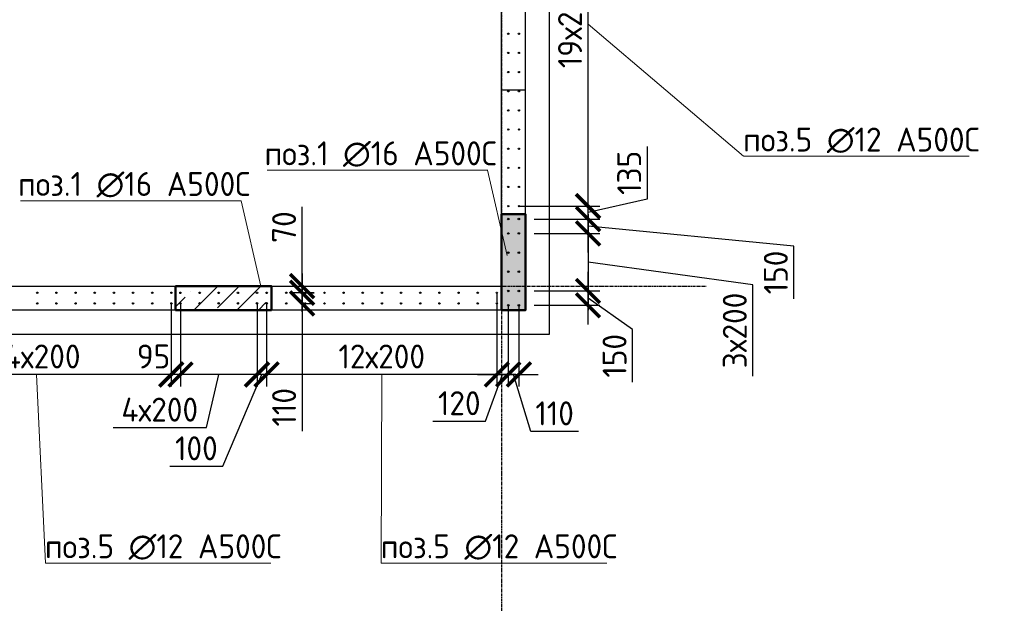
# Model space of a CAD drawing. Header units: millimetres. Extents: x -93479 to 1057970, y -66333 to 172656.
# Tile 461 of 473: x 1019775 to 1030061, y 32950 to 39043. Entities that reach past the tile are written whole.
import ezdxf

# ---------------------------------------------------------------- set-up
doc = ezdxf.new("R2010")
doc.units = ezdxf.units.MM
doc.linetypes.add('______5', pattern=[1100, 800, -100, 100, -100])
doc.linetypes.add('осевая', pattern=[50.8, 31.75, -6.35, 6.35, -6.35])
for name, color, linetype, lineweight in [('0 Фундамент', 5, 'Continuous', 30), ('Конструкции 0.5', 5, 'Continuous', 50), ('Оси', 40, '______5', 18), ('подоснова', 151, 'Continuous', 5), ('РАЗМЕРЫ', 7, 'Continuous', 9), ('СТЕНЫ', 3, 'Continuous', 30)]:
    doc.layers.add(name, color=color, linetype=linetype, lineweight=lineweight)
doc.styles.add('GOST-2.304_Type-B', font='GOST_Common.ttf')
doc.dimstyles.new('СПДС', dxfattribs={"dimscale": 100, "dimtxt": 2.5, "dimasz": 2.5, "dimexe": 1.25, "dimexo": 0, "dimtad": 1, "dimdec": 0, "dimtxsty": 'GOST-2.304_Type-B', "dimblk": 'ARCHTICK', "dimcen": 2.5, "dimdle": 2, "dimadec": 0, "dimazin": 2, "dimtfac": 0.75, "dimtdec": 0, "dimtmove": 1, "dimatfit": 3, "dimfxl": 1, "dimtolj": 1, "dimarcsym": 1})

# ---------------------------------------------------------------- blocks, each defined once
blk = doc.blocks.new('_ArchTick')
at = {"color": 0, "linetype": 'ByBlock', "const_width": 0.15}
blk.add_lwpolyline([(-0.5, -0.5), (0.5, 0.5)], dxfattribs=at)
blk = doc.blocks.new('*D1170')
at = {"layer": 'DEFPOINTS', "color": 0, "ltscale": 100, "transparency": 16777216}
for p in [(1018540, 36211), (1021359, 36074), (1018540, 35339)]:
    blk.add_point(p, dxfattribs=at)
at = {"layer": 'РАЗМЕРЫ', "color": 0, "lineweight": -2, "transparency": 16777216}
for p, q in [((1018540, 36211), (1018540, 35214)), ((1021359, 36074), (1021359, 35214)), ((1021559, 35339), (1018340, 35339))]:
    blk.add_line(p, q, dxfattribs=at)
at = {"layer": 'РАЗМЕРЫ', "color": 0, "lineweight": -2, "ltscale": 100, "transparency": 16777216, "xscale": 250, "yscale": 250, "zscale": 250, "rotation": 180}
blk.add_blockref('_ArchTick', (1018540, 35339), dxfattribs=at)
at = {"layer": 'РАЗМЕРЫ', "color": 0, "lineweight": -2, "ltscale": 100, "transparency": 16777216, "xscale": 250, "yscale": 250, "zscale": 250}
blk.add_blockref('_ArchTick', (1021359, 35339), dxfattribs=at)
at = {"layer": 'РАЗМЕРЫ', "color": 0, "ltscale": 100, "transparency": 16777216, "insert": (1019950, 35527), "char_height": 250, "attachment_point": 5, "style": 'GOST-2.304_Type-B'}
blk.add_mtext('\\A1;14х200', dxfattribs=at)
blk = doc.blocks.new('*D1171')
at = {"layer": 'DEFPOINTS', "color": 0, "ltscale": 100, "transparency": 16777216}
for p in [(1022721, 36261), (1022725, 36261), (1022712, 36192)]:
    blk.add_point(p, dxfattribs=at)
at = {"layer": 'РАЗМЕРЫ', "color": 0, "lineweight": -2, "transparency": 16777216}
for p, q in [((1022725, 36261), (1022725, 37090)), ((1022725, 35992), (1022725, 36461)), ((1022721, 36261), (1022850, 36261)), ((1022712, 36192), (1022850, 36192))]:
    blk.add_line(p, q, dxfattribs=at)
at = {"layer": 'РАЗМЕРЫ', "color": 0, "lineweight": -2, "ltscale": 100, "transparency": 16777216, "xscale": 250, "yscale": 250, "zscale": 250}
for p, rotation in [((1022725, 36261), 270), ((1022725, 36192), 90)]:
    blk.add_blockref('_ArchTick', p, dxfattribs=dict(at, rotation=rotation))
at = {"layer": 'РАЗМЕРЫ', "color": 0, "ltscale": 100, "transparency": 16777216, "insert": (1022537, 36878), "char_height": 250, "attachment_point": 5, "rotation": 90, "style": 'GOST-2.304_Type-B'}
blk.add_mtext('\\A1;70', dxfattribs=at)
blk = doc.blocks.new('*D1172')
at = {"layer": 'DEFPOINTS', "color": 0, "ltscale": 100, "transparency": 16777216}
for p in [(1022850, 36192), (1022712, 36081), (1022725, 36081)]:
    blk.add_point(p, dxfattribs=at)
at = {"layer": 'РАЗМЕРЫ', "color": 0, "lineweight": -2, "transparency": 16777216}
for p, q in [((1022725, 36392), (1022725, 35881)), ((1022850, 36192), (1022600, 36192)), ((1022712, 36081), (1022850, 36081)), ((1022725, 36081), (1022725, 34746))]:
    blk.add_line(p, q, dxfattribs=at)
at = {"layer": 'РАЗМЕРЫ', "color": 0, "lineweight": -2, "ltscale": 100, "transparency": 16777216, "xscale": 250, "yscale": 250, "zscale": 250}
for p, rotation in [((1022725, 36192), 270), ((1022725, 36081), 90)]:
    blk.add_blockref('_ArchTick', p, dxfattribs=dict(at, rotation=rotation))
at = {"layer": 'РАЗМЕРЫ', "color": 0, "ltscale": 100, "transparency": 16777216, "insert": (1022537, 34997), "char_height": 250, "attachment_point": 5, "rotation": 90, "style": 'GOST-2.304_Type-B'}
blk.add_mtext('\\A1;110', dxfattribs=at)
blk = doc.blocks.new('*D1173')
at = {"layer": 'DEFPOINTS', "color": 0, "ltscale": 100, "transparency": 16777216}
for p in [(1024759, 36192), (1024879, 36061), (1024879, 35339)]:
    blk.add_point(p, dxfattribs=at)
at = {"layer": 'РАЗМЕРЫ', "color": 0, "lineweight": -2, "transparency": 16777216}
for p, q in [((1024759, 36192), (1024759, 35214)), ((1024879, 36061), (1024879, 35214)), ((1024559, 35339), (1025079, 35339)), ((1024642, 34851), (1024819, 35339)), ((1024092, 34851), (1024642, 34851))]:
    blk.add_line(p, q, dxfattribs=at)
at = {"layer": 'РАЗМЕРЫ', "color": 0, "lineweight": -2, "ltscale": 100, "transparency": 16777216, "xscale": 250, "yscale": 250, "zscale": 250}
blk.add_blockref('_ArchTick', (1024759, 35339), dxfattribs=at)
at = {"layer": 'РАЗМЕРЫ', "color": 0, "lineweight": -2, "ltscale": 100, "transparency": 16777216, "xscale": 250, "yscale": 250, "zscale": 250, "rotation": 180}
blk.add_blockref('_ArchTick', (1024879, 35339), dxfattribs=at)
at = {"layer": 'РАЗМЕРЫ', "color": 0, "ltscale": 100, "transparency": 16777216, "insert": (1024367, 35039), "char_height": 250, "attachment_point": 5, "style": 'GOST-2.304_Type-B'}
blk.add_mtext('\\A1;120', dxfattribs=at)
blk = doc.blocks.new('*D1174')
at = {"layer": 'DEFPOINTS', "color": 0, "ltscale": 100, "transparency": 16777216}
for p in [(1024879, 36061), (1024990, 36061), (1024990, 35339)]:
    blk.add_point(p, dxfattribs=at)
at = {"layer": 'РАЗМЕРЫ', "color": 0, "lineweight": -2, "transparency": 16777216}
for p, q in [((1024879, 36061), (1024879, 35214)), ((1024990, 36061), (1024990, 35214)), ((1024679, 35339), (1025190, 35339)), ((1025113, 34745), (1024934, 35339)), ((1025613, 34745), (1025113, 34745))]:
    blk.add_line(p, q, dxfattribs=at)
at = {"layer": 'РАЗМЕРЫ', "color": 0, "lineweight": -2, "ltscale": 100, "transparency": 16777216, "xscale": 250, "yscale": 250, "zscale": 250}
blk.add_blockref('_ArchTick', (1024879, 35339), dxfattribs=at)
at = {"layer": 'РАЗМЕРЫ', "color": 0, "lineweight": -2, "ltscale": 100, "transparency": 16777216, "xscale": 250, "yscale": 250, "zscale": 250, "rotation": 180}
blk.add_blockref('_ArchTick', (1024990, 35339), dxfattribs=at)
at = {"layer": 'РАЗМЕРЫ', "color": 0, "ltscale": 100, "transparency": 16777216, "insert": (1025363, 34933), "char_height": 250, "attachment_point": 5, "style": 'GOST-2.304_Type-B'}
blk.add_mtext('\\A1;110', dxfattribs=at)
blk = doc.blocks.new('*D1175')
at = {"layer": 'DEFPOINTS', "color": 0, "ltscale": 100, "transparency": 16777216}
for p in [(1025150, 36211), (1025712, 36211), (1025150, 36061)]:
    blk.add_point(p, dxfattribs=at)
at = {"layer": 'РАЗМЕРЫ', "color": 0, "lineweight": -2, "transparency": 16777216}
for p, q in [((1025712, 35861), (1025712, 36411)), ((1025150, 36211), (1025837, 36211)), ((1026177, 35809), (1025712, 36136)), ((1025150, 36061), (1025837, 36061)), ((1026177, 35259), (1026177, 35809))]:
    blk.add_line(p, q, dxfattribs=at)
at = {"layer": 'РАЗМЕРЫ', "color": 0, "lineweight": -2, "ltscale": 100, "transparency": 16777216, "xscale": 250, "yscale": 250, "zscale": 250}
for p, rotation in [((1025712, 36211), 90), ((1025712, 36061), 270)]:
    blk.add_blockref('_ArchTick', p, dxfattribs=dict(at, rotation=rotation))
at = {"layer": 'РАЗМЕРЫ', "color": 0, "ltscale": 100, "transparency": 16777216, "insert": (1025989, 35534), "char_height": 250, "attachment_point": 5, "rotation": 90, "style": 'GOST-2.304_Type-B'}
blk.add_mtext('\\A1;150', dxfattribs=at)
blk = doc.blocks.new('*D1176')
at = {"layer": 'DEFPOINTS', "color": 0, "ltscale": 100, "transparency": 16777216}
for p in [(1025150, 36961), (1025712, 36961), (1025150, 36811)]:
    blk.add_point(p, dxfattribs=at)
at = {"layer": 'РАЗМЕРЫ', "color": 0, "lineweight": -2, "transparency": 16777216}
for p, q in [((1025712, 36611), (1025712, 37161)), ((1025150, 36961), (1025837, 36961)), ((1027862, 36679), (1025712, 36886)), ((1025150, 36811), (1025837, 36811)), ((1027862, 36128), (1027862, 36679))]:
    blk.add_line(p, q, dxfattribs=at)
at = {"layer": 'РАЗМЕРЫ', "color": 0, "lineweight": -2, "ltscale": 100, "transparency": 16777216, "xscale": 250, "yscale": 250, "zscale": 250}
for p, rotation in [((1025712, 36961), 90), ((1025712, 36811), 270)]:
    blk.add_blockref('_ArchTick', p, dxfattribs=dict(at, rotation=rotation))
at = {"layer": 'РАЗМЕРЫ', "color": 0, "ltscale": 100, "transparency": 16777216, "insert": (1027674, 36404), "char_height": 250, "attachment_point": 5, "rotation": 90, "style": 'GOST-2.304_Type-B'}
blk.add_mtext('\\A1;150', dxfattribs=at)
blk = doc.blocks.new('*D1177')
at = {"layer": 'DEFPOINTS', "color": 0, "ltscale": 100, "transparency": 16777216}
for p in [(1025308, 36811), (1025202, 36211), (1025712, 36211)]:
    blk.add_point(p, dxfattribs=at)
at = {"layer": 'РАЗМЕРЫ', "color": 0, "lineweight": -2, "transparency": 16777216}
for p, q in [((1025712, 37011), (1025712, 36011)), ((1025308, 36811), (1025837, 36811)), ((1027433, 36274), (1025712, 36511)), ((1025202, 36211), (1025837, 36211)), ((1027433, 35323), (1027433, 36274))]:
    blk.add_line(p, q, dxfattribs=at)
at = {"layer": 'РАЗМЕРЫ', "color": 0, "lineweight": -2, "ltscale": 100, "transparency": 16777216, "xscale": 250, "yscale": 250, "zscale": 250}
for p, rotation in [((1025712, 36811), 90), ((1025712, 36211), 270)]:
    blk.add_blockref('_ArchTick', p, dxfattribs=dict(at, rotation=rotation))
at = {"layer": 'РАЗМЕРЫ', "color": 0, "ltscale": 100, "transparency": 16777216, "insert": (1027245, 35798), "char_height": 250, "attachment_point": 5, "rotation": 90, "style": 'GOST-2.304_Type-B'}
blk.add_mtext('\\A1;3х200', dxfattribs=at)
blk = doc.blocks.new('*D1182')
at = {"layer": 'DEFPOINTS', "color": 0, "ltscale": 100, "transparency": 16777216}
for p in [(1024990, 37096), (1025712, 37096), (1025217, 36961)]:
    blk.add_point(p, dxfattribs=at)
at = {"layer": 'РАЗМЕРЫ', "color": 0, "lineweight": -2, "transparency": 16777216}
for p, q in [((1026330, 37719), (1026330, 37169)), ((1025712, 36761), (1025712, 37296)), ((1026330, 37169), (1025712, 37029)), ((1024990, 37096), (1025837, 37096)), ((1025217, 36961), (1025837, 36961))]:
    blk.add_line(p, q, dxfattribs=at)
at = {"layer": 'РАЗМЕРЫ', "color": 0, "lineweight": -2, "ltscale": 100, "transparency": 16777216, "xscale": 250, "yscale": 250, "zscale": 250}
for p, rotation in [((1025712, 37096), 90), ((1025712, 36961), 270)]:
    blk.add_blockref('_ArchTick', p, dxfattribs=dict(at, rotation=rotation))
at = {"layer": 'РАЗМЕРЫ', "color": 0, "ltscale": 100, "transparency": 16777216, "insert": (1026142, 37444), "char_height": 250, "attachment_point": 5, "rotation": 90, "style": 'GOST-2.304_Type-B'}
blk.add_mtext('\\A1;135', dxfattribs=at)
blk = doc.blocks.new('*D1183')
at = {"layer": 'DEFPOINTS', "color": 0, "ltscale": 100, "transparency": 16777216}
for p in [(1024990, 40896), (1025712, 40896), (1025012, 37096)]:
    blk.add_point(p, dxfattribs=at)
at = {"layer": 'РАЗМЕРЫ', "color": 0, "lineweight": -2, "transparency": 16777216}
for p, q in [((1025712, 36896), (1025712, 41096)), ((1024990, 40896), (1025837, 40896)), ((1025012, 37096), (1025837, 37096))]:
    blk.add_line(p, q, dxfattribs=at)
at = {"layer": 'РАЗМЕРЫ', "color": 0, "lineweight": -2, "ltscale": 100, "transparency": 16777216, "xscale": 250, "yscale": 250, "zscale": 250}
for p, rotation in [((1025712, 40896), 90), ((1025712, 37096), 270)]:
    blk.add_blockref('_ArchTick', p, dxfattribs=dict(at, rotation=rotation))
at = {"layer": 'РАЗМЕРЫ', "color": 0, "ltscale": 100, "transparency": 16777216, "insert": (1025524, 38996), "char_height": 250, "attachment_point": 5, "rotation": 90, "style": 'GOST-2.304_Type-B'}
blk.add_mtext('\\A1;19х200', dxfattribs=at)
blk = doc.blocks.new('оси2')
at = {"layer": 'Оси', "color": 7, "linetype": 'осевая', "lineweight": 25, "transparency": 33554687}
for p, q in [((1030446, 5465), (1030446, -20739)), ((979200, -14693), (1032582, -14693))]:
    blk.add_line(p, q, dxfattribs=at)
blk = doc.blocks.new('*D1417')
at = {"layer": 'DEFPOINTS', "color": 0, "ltscale": 100, "transparency": 16777216}
for p in [(1024759, 36192), (1022354, 35991), (1022354, 35339)]:
    blk.add_point(p, dxfattribs=at)
at = {"layer": 'РАЗМЕРЫ', "color": 0, "lineweight": -2, "transparency": 16777216}
for p, q in [((1024759, 36192), (1024759, 35214)), ((1022354, 35991), (1022354, 35214)), ((1024959, 35339), (1022154, 35339))]:
    blk.add_line(p, q, dxfattribs=at)
at = {"layer": 'РАЗМЕРЫ', "color": 0, "lineweight": -2, "ltscale": 100, "transparency": 16777216, "xscale": 250, "yscale": 250, "zscale": 250, "rotation": 180}
blk.add_blockref('_ArchTick', (1022354, 35339), dxfattribs=at)
at = {"layer": 'РАЗМЕРЫ', "color": 0, "lineweight": -2, "ltscale": 100, "transparency": 16777216, "xscale": 250, "yscale": 250, "zscale": 250}
blk.add_blockref('_ArchTick', (1024759, 35339), dxfattribs=at)
at = {"layer": 'РАЗМЕРЫ', "color": 0, "ltscale": 100, "transparency": 16777216, "insert": (1023557, 35527), "char_height": 250, "attachment_point": 5, "style": 'GOST-2.304_Type-B'}
blk.add_mtext('\\A1;12х200', dxfattribs=at)
blk = doc.blocks.new('*D1418')
at = {"layer": 'DEFPOINTS', "color": 0, "ltscale": 100, "transparency": 16777216}
for p in [(1022254, 36081), (1022354, 36081), (1022254, 35339)]:
    blk.add_point(p, dxfattribs=at)
at = {"layer": 'РАЗМЕРЫ', "color": 0, "lineweight": -2, "transparency": 16777216}
for p, q in [((1022254, 36081), (1022254, 35214)), ((1022354, 36081), (1022354, 35214)), ((1021896, 34380), (1022304, 35339)), ((1022554, 35339), (1022054, 35339)), ((1021345, 34380), (1021896, 34380))]:
    blk.add_line(p, q, dxfattribs=at)
at = {"layer": 'РАЗМЕРЫ', "color": 0, "lineweight": -2, "ltscale": 100, "transparency": 16777216, "xscale": 250, "yscale": 250, "zscale": 250}
blk.add_blockref('_ArchTick', (1022254, 35339), dxfattribs=at)
at = {"layer": 'РАЗМЕРЫ', "color": 0, "lineweight": -2, "ltscale": 100, "transparency": 16777216, "xscale": 250, "yscale": 250, "zscale": 250, "rotation": 180}
blk.add_blockref('_ArchTick', (1022354, 35339), dxfattribs=at)
at = {"layer": 'РАЗМЕРЫ', "color": 0, "ltscale": 100, "transparency": 16777216, "insert": (1021621, 34568), "char_height": 250, "attachment_point": 5, "style": 'GOST-2.304_Type-B'}
blk.add_mtext('\\A1;100', dxfattribs=at)
blk = doc.blocks.new('*D1419')
at = {"layer": 'DEFPOINTS', "color": 0, "ltscale": 100, "transparency": 16777216}
for p in [(1021454, 36081), (1022254, 36081), (1021454, 35339)]:
    blk.add_point(p, dxfattribs=at)
at = {"layer": 'РАЗМЕРЫ', "color": 0, "lineweight": -2, "transparency": 16777216}
for p, q in [((1021454, 36081), (1021454, 35214)), ((1022254, 36081), (1022254, 35214)), ((1022454, 35339), (1021254, 35339)), ((1021726, 34785), (1021854, 35339)), ((1020750, 34785), (1021726, 34785))]:
    blk.add_line(p, q, dxfattribs=at)
at = {"layer": 'РАЗМЕРЫ', "color": 0, "lineweight": -2, "ltscale": 100, "transparency": 16777216, "xscale": 250, "yscale": 250, "zscale": 250, "rotation": 180}
blk.add_blockref('_ArchTick', (1021454, 35339), dxfattribs=at)
at = {"layer": 'РАЗМЕРЫ', "color": 0, "lineweight": -2, "ltscale": 100, "transparency": 16777216, "xscale": 250, "yscale": 250, "zscale": 250}
blk.add_blockref('_ArchTick', (1022254, 35339), dxfattribs=at)
at = {"layer": 'РАЗМЕРЫ', "color": 0, "ltscale": 100, "transparency": 16777216, "insert": (1021238, 34972), "char_height": 250, "attachment_point": 5, "style": 'GOST-2.304_Type-B'}
blk.add_mtext('\\A1;4х200', dxfattribs=at)
blk = doc.blocks.new('*D1420')
at = {"layer": 'DEFPOINTS', "color": 0, "ltscale": 100, "transparency": 16777216}
for p in [(1021359, 35931), (1021454, 35931), (1021359, 35339)]:
    blk.add_point(p, dxfattribs=at)
at = {"layer": 'РАЗМЕРЫ', "color": 0, "lineweight": -2, "transparency": 16777216}
for p, q in [((1021359, 35931), (1021359, 35214)), ((1021454, 35931), (1021454, 35214)), ((1021654, 35339), (1021159, 35339))]:
    blk.add_line(p, q, dxfattribs=at)
at = {"layer": 'РАЗМЕРЫ', "color": 0, "lineweight": -2, "ltscale": 100, "transparency": 16777216, "xscale": 250, "yscale": 250, "zscale": 250}
blk.add_blockref('_ArchTick', (1021359, 35339), dxfattribs=at)
at = {"layer": 'РАЗМЕРЫ', "color": 0, "lineweight": -2, "ltscale": 100, "transparency": 16777216, "xscale": 250, "yscale": 250, "zscale": 250, "rotation": 180}
blk.add_blockref('_ArchTick', (1021454, 35339), dxfattribs=at)
at = {"layer": 'РАЗМЕРЫ', "color": 0, "ltscale": 100, "transparency": 16777216, "insert": (1021173, 35527), "char_height": 250, "attachment_point": 5, "style": 'GOST-2.304_Type-B'}
blk.add_mtext('\\A1;95', dxfattribs=at)

msp = doc.modelspace()

# ---------------------------------------------------------------- hatches: boundary and pattern name
at = {"layer": 'Конструкции 0.5', "lineweight": 0, "true_color": 0x939598, "transparency": 33554648}
h = msp.add_hatch(dxfattribs=at)
h.set_pattern_fill('ANSI35', color=252, scale=50)
h.set_pattern_definition([(45, (0, -33113.54), (-224.5064, 224.5064), []), (45, (224.5, -33113.54), (-224.5064, 224.5064), [396.875, -79.375, 0, -79.375])])
h.paths.add_polyline_path([(1018409.3, 37261.4), (1018609.2, 37261.4), (1018609.2, 36011.4), (1018409.3, 36011.4)])
h.paths.add_polyline_path([(1024809.3, 37011.4), (1025059.3, 37011.4), (1025059.3, 36011.4), (1024809.3, 36011.4)])
h.paths.add_polyline_path([(1024809.2, 41961.4), (1025059.2, 41961.4), (1025059.2, 40961.4), (1024809.2, 40961.4)])
h.paths.add_polyline_path([(1023809.2, 46761.4), (1025059.3, 46761.4), (1025059.3, 46561.4), (1023809.2, 46561.4)])
h.paths.add_polyline_path([(1024809.2, 50161.4), (1025059.2, 50161.4), (1025059.2, 49161.4), (1024809.2, 49161.4)])
h.paths.add_polyline_path([(1024809.3, 52911.4), (1025059.2, 52911.4), (1025059.2, 51911.4), (1024809.3, 51911.4)])
h.paths.add_polyline_path([(1021609.2, 52911.4), (1022608.9, 52911.4), (1022608.9, 52661.4), (1021609.2, 52661.4)])
h.paths.add_polyline_path([(1017469.2, 52911.4), (1018469.2, 52911.4), (1018469.2, 52661.4), (1017469.2, 52661.4)])
h.paths.add_polyline_path([(1014609.2, 52911.4), (1014809.2, 52911.4), (1014809.2, 51661.4), (1014609.2, 51661.4)])
h.paths.add_polyline_path([(1009309.3, 52911.4), (1009509.3, 52911.4), (1009509.3, 51661.4), (1009309.3, 51661.4)])
h.paths.add_polyline_path([(994159.2, 52911.4), (995159.2, 52911.4), (995159.2, 52661.4), (994159.2, 52661.4)])
h.paths.add_polyline_path([(991159.2, 52911.4), (991359.2, 52911.4), (991359.2, 51661.4), (991159.2, 51661.4)])
h.paths.add_polyline_path([(986559.2, 52911.4), (986759.3, 52911.4), (986759.3, 51664.4), (986559.2, 51664.4)])
h.paths.add_polyline_path([(982109.3, 52911.4), (983098.2, 52911.4), (983098.2, 52661.4), (982109.3, 52661.4)])
h.paths.add_polyline_path([(977759.2, 52911.4), (978009.2, 52911.4), (978009.2, 51911.4), (977759.2, 51911.4)])
h = msp.add_hatch(dxfattribs=at)
h.set_pattern_fill('ANSI35', color=252, scale=50)
h.paths.add_polyline_path([(1021403.9, 36261.4), (1022403.9, 36261.4), (1022403.9, 36011.4), (1021403.9, 36011.4)])

# ---------------------------------------------------------------- linework, layer by layer
at = {"layer": '0 Фундамент', "color": 7}
msp.add_lwpolyline([(977509.3, 35761.4), (1025309.3, 35761.4), (1025309.3, 53161.4), (1021359.3, 53161.4)], dxfattribs=at)
at = {"layer": 'Конструкции 0.5', "color": 7}
for points in [[(1024809.3, 37011.4), (1025059.3, 37011.4), (1025059.3, 36011.4), (1024809.3, 36011.4)], [(1021403.9, 36261.4), (1022403.9, 36261.4), (1022403.9, 36011.4), (1021403.9, 36011.4)]]:
    msp.add_lwpolyline(points, close=True, dxfattribs=at)
at = {"layer": 'подоснова', "color": 7, "lineweight": 15, "ltscale": 0.3}
for p, q in [((1025711.8, 38996.4, 360), (1027337, 37616.5, 360)), ((1027337, 37616.5, 360), (1027337.1, 37616.5, 360)), ((1027338.2, 37616.7, 360), (1029694, 37616.7, 360)), ((1022358.6, 37472.9), (1024664.4, 37472.9)), ((1024663.5, 37472.7), (1024663.4, 37472.7)), ((1024867.2, 36581.3), (1024663.5, 37472.7)), ((1019783.8, 37153), (1022089.6, 37153)), ((1022088.6, 37152.8), (1022088.5, 37152.8)), ((1022292.4, 36261.4), (1022088.6, 37152.8)), ((1019949.6, 35339), (1020043.5, 33370)), ((1023556.7, 35339), (1023551.7, 33370)), ((1020043.5, 33370), (1020043.6, 33370)), ((1020043.6, 33370), (1022399.5, 33370)), ((1023551.7, 33370), (1023551.8, 33370)), ((1023551.8, 33370), (1025907.7, 33370))]:
    msp.add_line(p, q, dxfattribs=at)
at = {"layer": 'РАЗМЕРЫ', "color": 7, "linetype": 'Continuous', "lineweight": 30}
for centre, radius in [((1024879.2, 38896.4), 7), ((1024989.5, 38896.4), 7), ((1024879.2, 38696.4), 7), ((1024989.5, 38696.4), 7), ((1024879.2, 38496.4), 7), ((1024989.5, 38496.4), 7), ((1024879.2, 38296.4), 7), ((1024989.5, 38296.4), 7), ((1024879.2, 38096.4), 7), ((1024989.5, 38096.4), 7), ((1024879.2, 37896.4), 7), ((1024989.5, 37896.4), 7), ((1024879.2, 37696.4), 7), ((1024989.5, 37696.4), 7), ((1024879.2, 37496.4), 7), ((1024989.5, 37496.4), 7), ((1024879.2, 37296.4), 7), ((1024989.5, 37296.4), 7), ((1024879.2, 37096.4), 7), ((1024989.5, 37096.4), 7), ((1024879.2, 36961.4), 8), ((1024989.5, 36961.4), 8), ((1024879.2, 36811.4), 8), ((1024989.5, 36811.4), 8), ((1024879.2, 36611.4), 8), ((1024989.5, 36611.4), 8), ((1024879.2, 36411.4), 8), ((1024989.5, 36411.4), 8), ((1024879.2, 36211.4), 8), ((1024989.5, 36211.4), 8), ((1019959.2, 36191.7, -360), 7), ((1020159.2, 36191.7, -360), 7), ((1020359.2, 36191.7, -360), 7), ((1020559.2, 36191.7, -360), 7), ((1020759.2, 36191.7, -360), 7), ((1020959.2, 36191.7, -360), 7), ((1021159.2, 36191.7, -360), 7), ((1021359.2, 36191.7, -360), 7), ((1021454.2, 36191.7, -360), 8), ((1021654.2, 36191.7, -360), 8), ((1021854.2, 36191.7, -360), 8), ((1022054.2, 36191.7, -360), 8), ((1022254.2, 36191.7, -360), 8), ((1022354.2, 36191.7, -360), 8), ((1022559.2, 36191.7, -360), 7), ((1022759.2, 36191.7, -360), 7), ((1022959.2, 36191.7, -360), 7), ((1023159.2, 36191.7, -360), 7), ((1023359.2, 36191.7, -360), 7), ((1023559.2, 36191.7, -360), 7), ((1023759.2, 36191.7, -360), 7), ((1023959.2, 36191.7, -360), 7), ((1024159.2, 36191.7, -360), 7), ((1024359.2, 36191.7, -360), 7), ((1024559.2, 36191.7, -360), 7), ((1024759.2, 36191.7, -360), 7), ((1019959.2, 36081.4, -360), 7), ((1020159.2, 36081.4, -360), 7), ((1020359.2, 36081.4, -360), 7), ((1020559.2, 36081.4, -360), 7), ((1020759.2, 36081.4, -360), 7), ((1020959.2, 36081.4, -360), 7), ((1021159.2, 36081.4, -360), 7), ((1021359.2, 36081.4, -360), 7), ((1021454.2, 36081.4, -360), 8), ((1021654.2, 36081.4, -360), 8), ((1021854.2, 36081.4, -360), 8), ((1022054.2, 36081.4, -360), 8), ((1022254.2, 36081.4, -360), 8), ((1022354.2, 36081.4, -360), 8), ((1022559.2, 36081.4, -360), 7), ((1022759.2, 36081.4, -360), 7), ((1022959.2, 36081.4, -360), 7), ((1023159.2, 36081.4, -360), 7), ((1023359.2, 36081.4, -360), 7), ((1023559.2, 36081.4, -360), 7), ((1023759.2, 36081.4, -360), 7), ((1023959.2, 36081.4, -360), 7), ((1024159.2, 36081.4, -360), 7), ((1024359.2, 36081.4, -360), 7), ((1024559.2, 36081.4, -360), 7), ((1024759.2, 36081.4, -360), 7), ((1024879.2, 36061.4), 8), ((1024989.5, 36061.4), 8)]:
    msp.add_circle(centre, radius, dxfattribs=at)
at = {"layer": 'СТЕНЫ', "color": 7, "linetype": 'Continuous', "transparency": 33554687}
for p, q in [((1025059.2, 36011.4, 360), (1025059.2, 52911.4, 360)), ((1024809.2, 36261.4, 360), (1024809.2, 46561.4, 360)), ((1024809.2, 38311.4, 360), (1025059.2, 38311.4, 360)), ((1024809.2, 38311.4, 360), (1024809.2, 38311.4, 360)), ((1025059.2, 38311.4, 360), (1025059.2, 38311.4, 360)), ((1018609.2, 36261.4, 360), (1024809.2, 36261.4, 360)), ((1024809.2, 36261.4, 360), (1024809.2, 36261.4, 360)), ((1025059.2, 36011.4, 360), (1018659.2, 36011.4, 360)), ((1025059.2, 36011.4, 360), (1025059.2, 36011.4, 360))]:
    msp.add_line(p, q, dxfattribs=at)
at = {"layer": 'СТЕНЫ', "color": 7, "lineweight": 0}
msp.add_lwpolyline([(1025059.2, 36011.4), (1024809.2, 36011.4), (1024809.2, 37011.4), (1025059.2, 37011.4)], close=True, dxfattribs=at)

# ---------------------------------------------------------------- block references
at = {"layer": 'РАЗМЕРЫ', "color": 7}
msp.add_blockref('оси2', (-5636.2, 50954.2, -360), dxfattribs=at)

# ---------------------------------------------------------------- texts
at = {"layer": 'подоснова', "color": 7, "ltscale": 0.3, "style": 'GOST-2.304_Type-B'}
for s, p in [('поз.5 ∅12 А500С', (1027332.1, 37666.5, 360)), ('поз.1 ∅16 А500С', (1022332.5, 37522.7)), ('поз.1 ∅16 А500С', (1019757.7, 37202.8)), ('поз.5 ∅12 А500С', (1020038.6, 33420)), ('поз.5 ∅12 А500С', (1023546.8, 33420))]:
    msp.add_text(s, height=250, dxfattribs=at).set_placement(p)

# ---------------------------------------------------------------- dimensions: what is measured, and where the dimension line sits
at = {"layer": 'РАЗМЕРЫ', "color": 7}
dim = msp.add_linear_dim(base=(1025711.8, 40896.4), p1=(1025012.1, 37096.4), p2=(1024989.5, 40896.4), angle=90, text='19х200', dimstyle='СПДС', dxfattribs=at)
dim.commit()
dim.dimension.update_dxf_attribs({"geometry": '*D1183', "text_midpoint": (1025524.2, 38996.4)})
for base, p1, p2, picture, middle in [((1025711.8, 37096.4), (1025217.3, 36961.4), (1024989.5, 37096.4), '*D1182', (1026330.1, 37231.4)), ((1025711.8, 36961.4), (1025149.9, 36811.4), (1025149.9, 36961.4), '*D1176', (1027862, 36616.2)), ((1022725, 36261.4), (1022711.6, 36191.7, -360), (1022720.8, 36261.4), '*D1171', (1022788, 36877.9)), ((1025711.8, 36211.4), (1025149.9, 36061.4), (1025149.9, 36211.4), '*D1175', (1026176.6, 35746.7)), ((1022725, 36081.4), (1022850, 36191.7), (1022711.6, 36081.4, -360), '*D1172', (1023011, 34996.6))]:
    dim = msp.add_linear_dim(base=base, p1=p1, p2=p2, angle=90, dimstyle='СПДС', dxfattribs=at)
    dim.commit()
    dim.dimension.update_dxf_attribs({"geometry": picture, "text_midpoint": middle, "dimtype": 160})
dim = msp.add_linear_dim(base=(1025711.8, 36211.4), p1=(1025308.4, 36811.4), p2=(1025201.8, 36211.4), angle=90, text='3х200', dimstyle='СПДС', dxfattribs=at)
dim.commit()
dim.dimension.update_dxf_attribs({"geometry": '*D1177', "text_midpoint": (1027432.6, 36211.4), "dimtype": 160})
for base, p1, p2, text, picture, middle in [((1018539.7, 35339), (1021359.4, 36074.4, -360), (1018539.7, 36211.4, -360), '14х200', '*D1170', (1019949.6, 35526.7)), ((1022354.2, 35339), (1024759.2, 36191.7, -360), (1022354.2, 35991.1), '12х200', '*D1417', (1023556.7, 35526.7))]:
    dim = msp.add_linear_dim(base=base, p1=p1, p2=p2, text=text, dimstyle='СПДС', dxfattribs=at)
    dim.commit()
    dim.dimension.update_dxf_attribs({"geometry": picture, "text_midpoint": middle})
for base, p1, p2, picture, middle in [((1024879.2, 35339), (1024759.2, 36191.7, -360), (1024879.2, 36061.4), '*D1173', (1024579.9, 34851.3)), ((1022254.2, 35339), (1022354.2, 36081.4, -360), (1022254.2, 36081.4, -360), '*D1418', (1021833.4, 34380.2)), ((1021359.4, 35339), (1021454.2, 35930.7), (1021359.4, 35930.7), '*D1420', (1021173.5, 35339))]:
    dim = msp.add_linear_dim(base=base, p1=p1, p2=p2, dimstyle='СПДС', dxfattribs=at)
    dim.commit()
    dim.dimension.update_dxf_attribs({"geometry": picture, "text_midpoint": middle, "dimtype": 160})
dim = msp.add_linear_dim(base=(1021454.2, 35339), p1=(1022254.2, 36081.4, -360), p2=(1021454.2, 36081.4, -360), text='4х200', dimstyle='СПДС', dxfattribs=at)
dim.commit()
dim.dimension.update_dxf_attribs({"geometry": '*D1419', "text_midpoint": (1021663.2, 34784.6), "dimtype": 160})
dim = msp.add_linear_dim(base=(1024989.5, 35339), p1=(1024879.2, 36061.4), p2=(1024989.5, 36061.4), dimstyle='СПДС', dxfattribs=at)
dim.commit()
dim.dimension.update_dxf_attribs({"geometry": '*D1174', "text_midpoint": (1025175.1, 34932.5)})

doc.saveas('drawing.dxf')
